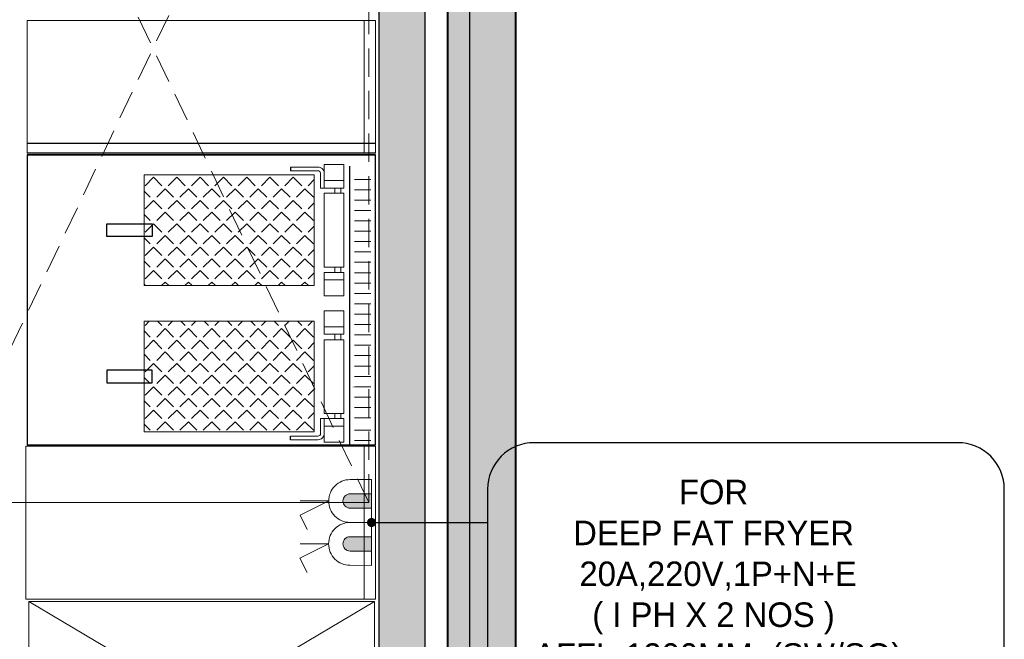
# Model space of a CAD drawing. Header units: millimetres. Extents: x 31882 to 271790, y -35693 to 24917.
# Tile 346 of 524: x 133635 to 135801, y 16752 to 18116. Entities that reach past the tile are written whole.
import ezdxf
from ezdxf import colors
from ezdxf.entities.mleader import LeaderData, LeaderLine
from ezdxf.math import Vec2, Vec3

# ---------------------------------------------------------------- set-up
doc = ezdxf.new("R2010")
doc.units = ezdxf.units.MM
doc.header["$MEASUREMENT"] = 0
doc.linetypes.add('( Dashed )', pattern=[0.75, 0.5, -0.25])
for name, color, linetype, lineweight in [('00 Structural', 2, 'Continuous', 25), ('02_Elevation 00', 8, 'Continuous', 9), ('CKD Equipments', 252, 'Continuous', 0), ('CKD-Electrical Point', 7, 'Continuous', 25), ('CKD-Electrical Text', 7, 'Continuous', 25), ('CKD-HOOD', 1, '( Dashed )', 15), ('WALL', 7, 'Continuous', 40)]:
    doc.layers.add(name, color=color, linetype=linetype, lineweight=lineweight)
doc.layers.add('xKAM-B3-01-Kitchen$0$A-FURN', color=8, linetype='Continuous')
doc.styles.add('CKD_Dimension Text', font='BOOKOS.TTF', dxfattribs={"height": 50})
doc.styles.add('I_NOTE', font='txt', dxfattribs={"height": 1.5})

# ---------------------------------------------------------------- blocks, each defined once
blk = doc.blocks.new('EQWRTYTREWERYTU')
at = {"layer": 'CKD-Electrical Point', "lineweight": 0}
blk.add_hatch(color=3, dxfattribs=at).paths.add_polyline_path([(5560326.378, 630073.103), (5560326.378, 630071.864), (5560328.236, 630071.864, 0.414214), (5560328.855, 630072.483, 0.414214), (5560328.236, 630073.103)])
at = {"layer": 'CKD-Electrical Point', "color": 3, "lineweight": 0}
for p, q in [((5560330.093, 630072.483), (5560332.57, 630072.483)), ((5560330.093, 630072.483), (5560332.57, 630071.245)), ((5560332.57, 630071.245), (5560331.951, 630070.007))]:
    blk.add_line(p, q, dxfattribs=at)
blk.add_lwpolyline([(5560326.378, 630070.626), (5560326.378, 630074.341), (5560328.236, 630074.341, -0.414214), (5560330.093, 630072.483), (5560330.093, 630072.483, -0.414214), (5560328.236, 630070.626), (5560326.378, 630070.626)], format="xyb", dxfattribs=at)
blk.add_lwpolyline([(5560326.378, 630071.864), (5560326.378, 630073.103), (5560328.236, 630073.103, -0.414214), (5560328.855, 630072.483, -0.414214), (5560328.236, 630071.864)], format="xyb", close=True, dxfattribs=at)
blk = doc.blocks.new('_Dot')
at = {"color": 0, "linetype": 'ByBlock', "lineweight": -2}
blk.add_line((-0.5, 0), (-1, 0), dxfattribs=at)
at = {"color": 0, "linetype": 'ByBlock', "const_width": 0.5}
blk.add_lwpolyline([(-0.25, 0, 1), (0.25, 0, 1)], format="xyb", close=True, dxfattribs=at)

msp = doc.modelspace()

# ---------------------------------------------------------------- hatches: boundary and pattern name
at = {"ltscale": 0.25}
h = msp.add_hatch(color=206, dxfattribs=at)
h.dxf.hatch_style = 1
h.paths.add_polyline_path([(134624.3, 16044.9), (134624.3, 15965), (134726.5, 15965), (134726.2, 22079.4), (134624.1, 22079.4), (134624.3, 16118.9)])
h = msp.add_hatch(color=206, dxfattribs=at)
h.dxf.hatch_style = 1
h.paths.add_polyline_path([(134425.1, 16044.8), (134425.1, 15965.4), (134526.7, 15965.4), (134526.7, 22045.7), (134425.1, 22045.7), (134425.1, 16118.4)])
at = {"ltscale": 0.25, "true_color": 0xadddf7}
h = msp.add_hatch(color=141, dxfattribs=at)
h.dxf.hatch_style = 1
h.paths.add_polyline_path([(134726.7, 22002.2), (134575.9, 22002.2), (134575.9, 15154.3), (134726.7, 15154.3)])
at = {"layer": 'xKAM-B3-01-Kitchen$0$A-FURN'}
h = msp.add_hatch(dxfattribs=at)
h.set_pattern_fill('ANGLE', color=256, scale=5.189936, angle=225, style=0)
h.set_pattern_definition([(225, (158511.78, 85211.44), (25.633827, -25.633827), [26.364877, -9.886829]), (315, (158511.78, 85211.44), (25.633827, 25.633827), [26.364877, -9.886829])])
h.paths.add_polyline_path([(134282.5, 17773.9), (134282.5, 17530.2), (133908.4, 17530.2), (133908.4, 17773.9)])
h.paths.add_polyline_path([(134282.5, 17208.4), (134282.5, 17452.1), (133908.4, 17452.1), (133908.4, 17208.4)])

# ---------------------------------------------------------------- linework, layer by layer
at = {"color": 0, "lineweight": 5}
for points in [[(134304.6, 17744.8), (134304.6, 17777.5, 0.429284), (134290.6, 17791.3), (134230.5, 17791.3)], [(134296.5, 17744.8), (134296.5, 17777.6, 0.437952), (134290.8, 17783.2), (134230.5, 17783.2)], [(134304.6, 17237.5), (134304.6, 17204.8, -0.429284), (134290.6, 17191), (134230.5, 17191)], [(134296.5, 17237.5), (134296.5, 17204.7, -0.437952), (134290.8, 17199), (134230.5, 17199)]]:
    msp.add_lwpolyline(points, format="xyb", dxfattribs=at)
for points in [[(134347.6, 17796.7), (134347.6, 17744.8), (134304.6, 17744.8), (134304.6, 17796.7)], [(134347.6, 17733.4), (134347.6, 17571.2), (134304.6, 17571.2), (134304.6, 17733.4)], [(134347.6, 17507.4), (134347.6, 17559.3), (134304.6, 17559.3), (134304.6, 17507.4)], [(134347.6, 17474.9), (134347.6, 17423), (134304.6, 17423), (134304.6, 17474.9)], [(134347.6, 17248.8), (134347.6, 17411), (134304.6, 17411), (134304.6, 17248.8)], [(134347.6, 17185.6), (134347.6, 17237.5), (134304.6, 17237.5), (134304.6, 17185.6)]]:
    msp.add_lwpolyline(points, close=True, dxfattribs=at)
for points in [[(134347.6, 17761.5), (134304.6, 17761.5)], [(134407.4, 17764.1), (134371.1, 17764.1)], [(134304.6, 17744.8), (134296.5, 17744.8)], [(134327.7, 17733.4), (134327.7, 17744.8)], [(134341.3, 17744.8), (134341.3, 17733.4)], [(134407.4, 17741.2), (134371.1, 17741.2)], [(134407.4, 17718.4), (134371.1, 17718.4)], [(134407.4, 17695.6), (134371.1, 17695.6)], [(134407.4, 17672.8), (134371.1, 17672.8)], [(134407.4, 17649.9), (134371.1, 17649.9)], [(134407.4, 17627.1), (134371.1, 17627.1)], [(134407.4, 17604.3), (134371.1, 17604.3)], [(134407.4, 17581.5), (134371.1, 17581.5)], [(134327.7, 17571.2), (134327.7, 17559.9)], [(134341.3, 17559.9), (134341.3, 17571.2)], [(134407.4, 17558.6), (134371.1, 17558.6)], [(134347.6, 17542.6), (134304.6, 17542.6)], [(134407.4, 17535.8), (134371.1, 17535.8)], [(134407.4, 17513), (134371.1, 17513)], [(134407.4, 17490.2), (134371.1, 17490.2)], [(134407.4, 17467.4), (134371.1, 17467.4)], [(134407.4, 17444.5), (134371.1, 17444.5)], [(134347.6, 17439.7), (134304.6, 17439.7)], [(134327.7, 17411), (134327.7, 17422.4)], [(134341.3, 17422.4), (134341.3, 17411)], [(134407.4, 17421.7), (134371.1, 17421.7)], [(134407.4, 17398.9), (134371.1, 17398.9)], [(134407.4, 17376.1), (134371.1, 17376.1)], [(134407.4, 17353.2), (134371.1, 17353.2)], [(134407.4, 17330.4), (134371.1, 17330.4)], [(134407.4, 17307.6), (134371.1, 17307.6)], [(134407.4, 17284.8), (134371.1, 17284.8)], [(134327.7, 17248.8), (134327.7, 17237.5)], [(134341.3, 17237.5), (134341.3, 17248.8)], [(134407.4, 17262), (134371.1, 17262)], [(134304.6, 17237.5), (134296.5, 17237.5)], [(134407.4, 17239.1), (134371.1, 17239.1)], [(134347.6, 17220.8), (134304.6, 17220.8)], [(134407.4, 17212), (134371.1, 17212)], [(134407.4, 17189.2), (134371.1, 17189.2)]]:
    msp.add_lwpolyline(points, dxfattribs=at)
msp.add_lwpolyline([(134368.5, 17307.4, 1), (134368.5, 17307, 1)], format="xyb", close=True, dxfattribs=at)
at = {"layer": '00 Structural', "ltscale": 0.25}
for points in [[(134726.5, 15965), (134726.2, 22079.4), (134624.1, 22079.4), (134624.1, 22077.8)], [(134526.7, 15965.4), (134526.7, 22045.7), (134425.1, 22045.7), (134425.1, 22044.1)], [(134624.1, 21924.5), (134624.3, 15965)], [(134425.1, 21891.7), (134425.1, 15965.4)]]:
    msp.add_lwpolyline(points, dxfattribs=at)
at = {"layer": '02_Elevation 00', "ltscale": 0.25}
for points in [[(134282.5, 17773.9), (134282.5, 17530.2), (133908.4, 17530.2), (133908.4, 17773.9)], [(134282.5, 17208.4), (134282.5, 17452.1), (133908.4, 17452.1), (133908.4, 17208.4)]]:
    msp.add_lwpolyline(points, close=True, dxfattribs=at)
at = {"layer": 'CKD Equipments'}
for p, q in [((134417.6, 18113.7, 905), (133651.3, 18113.7, 905)), ((133651.3, 18113.7), (133651.3, 17822)), ((134392.4, 17822), (134392.4, 18113.7)), ((134417.6, 18113.7), (134417.6, 17822)), ((134417.6, 17843.1), (134392.4, 17843.1)), ((134417.6, 17843.1), (134392.4, 17843.1)), ((133688.5, 17818), (134392.4, 17818)), ((133688.5, 17818), (134392.4, 17818)), ((134417.6, 17818), (133713.7, 17818)), ((134417.6, 17818), (133713.7, 17818))]:
    msp.add_line(p, q, dxfattribs=at)
at = {"layer": 'CKD Equipments', "ltscale": 0.25}
msp.add_lwpolyline([(134417.6, 16839.6), (133648.3, 16839.6), (133648.3, 17176.8), (134417.6, 17176.8), (134417.6, 16839.6), (134392.4, 16839.6), (134392.4, 17176.8)], dxfattribs=at)
at = {"layer": 'CKD Equipments'}
msp.add_lwpolyline([(133654.6, 16834.8), (134415.1, 16834.8), (134415.1, 16382.5), (133654.6, 16382.5), (133654.6, 16834.8), (134415.1, 16382.5), (133654.6, 16382.5), (134415.1, 16834.8)], dxfattribs=at)
at = {"layer": 'CKD-Electrical Text', "color": 7, "linetype": 'Continuous'}
msp.add_lwpolyline([(134664.2, 17082.2), (134664.2, 16566, 0.414214), (134766.4, 16463.8), (135699.1, 16463.8, 0.414214), (135801.3, 16566), (135801.3, 17082.2, 0.414214), (135699.1, 17184.4), (134766.4, 17184.4, 0.414214)], format="xyb", close=True, dxfattribs=at)
at = {"layer": 'CKD-HOOD', "color": 1, "linetype": '( Dashed )', "ltscale": 125}
msp.add_lwpolyline([(133453, 19052.6), (133453, 17052.6), (134403, 17052.6), (134403, 19052.6), (133453, 19052.6), (134403, 17052.6), (133453, 17052.6), (134403, 19052.6)], dxfattribs=at)
at = {"layer": 'WALL', "color": 2}
msp.add_lwpolyline([(134726.7, 22002.2), (134575.9, 22002.2), (134575.9, 15154.3), (134726.7, 15154.3)], close=True, dxfattribs=at)
at = {"layer": 'xKAM-B3-01-Kitchen$0$A-FURN'}
for p, q in [((134417.6, 17843.1), (133651.3, 17843.1)), ((134417.6, 17822), (133651.3, 17822)), ((133651.3, 17818), (134417.6, 17818)), ((134417.6, 17818), (133651.3, 17818)), ((134417.6, 17818), (133651.3, 17818))]:
    msp.add_line(p, q, dxfattribs=at)
for points in [[(134417.6, 17179.5), (134417.6, 17818), (133651.3, 17818), (133651.3, 17179.5), (134417.6, 17179.5)], [(134230.5, 17791.3), (134230.5, 17783.2)], [(134360.4, 17792.9), (134360.4, 17179.5)], [(134230.5, 17191), (134230.5, 17199)]]:
    msp.add_lwpolyline(points, dxfattribs=at)
for points in [[(133925.7, 17666.1), (133925.7, 17638), (133826.2, 17638), (133826.2, 17666.1)], [(133925.7, 17316.2), (133925.7, 17344.3), (133826.2, 17344.3), (133826.2, 17316.2)]]:
    msp.add_lwpolyline(points, close=True, dxfattribs=at)

# ---------------------------------------------------------------- block references
at = {"layer": 'CKD-Electrical Point', "color": 2, "lineweight": 50, "xscale": -25.4, "yscale": 25.4, "zscale": 25.4, "rotation": 359.857528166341}
for p in [(141326467.1, -16337923.9), (141326466.9, -16338018.3)]:
    msp.add_blockref('EQWRTYTREWERYTU', p, dxfattribs=at)

# ---------------------------------------------------------------- texts
at = {"layer": 'CKD-Electrical Text', "color": 4, "linetype": 'Continuous', "insert": (135161.4, 16850.4), "char_height": 54, "width": 1088.225, "attachment_point": 5, "style": 'CKD_Dimension Text'}
msp.add_mtext('{\\fCentury Gothic|b0|i0|c238|p34;\\C7;FOR \\P\\fCentury Gothic|b0|i0|c0|p34;DEEP FAT FRYER\\P 20\\fCentury Gothic|b0|i0|c238|p34;A,220V,1P+N+E \\P( I\\fCentury Gothic|b0|i0|c0|p34; \\fCentury Gothic|b0|i0|c238|p34;PH X\\fCentury Gothic|b0|i0|c0|p34; 2 \\fCentury Gothic|b0|i0|c238|p34;NO\\fCentury Gothic|b0|i0|c0|p34;S \\fCentury Gothic|b0|i0|c238|p34;) \\A1; \\P AFFL-\\fCentury Gothic|b0|i0|c0|p34;1200MM\\fCentury Gothic|b0|i0|c238|p34; \\fCentury Gothic|b0|i0|c0|p34; \\fCentury Gothic|b0|i0|c238|p34;(SW/SO)\\PMETAL CLAD FIXTURE}', dxfattribs=at)

# ---------------------------------------------------------------- leaders
at = {"ltscale": 0.25}
ml = msp.add_multileader_mtext('Standard', dxfattribs=at)
ml.set_content(' ', color=4, style='I_NOTE')
ml.set_leader_properties(color=256)
ml.set_arrow_properties(name='DOT')
ml.build(insert=Vec2(0, 0))
ml.multileader.update_dxf_attribs({"has_dogleg": 0, "text_right_attachment_type": 3, "dogleg_length": 3, "arrow_head_size": 20})
ctx = ml.context
ctx.base_point, ctx.char_height, ctx.arrow_head_size, ctx.landing_gap_size, ctx.plane_origin = Vec3(134664.2, 17008.7), 1.5, 20, 1, Vec3(134408.8, 17008.7)
ctx.right_attachment = 3
notes = []
notes.append((ctx, [(0, (1, 1, 0), (134661.2, 17008.7), (1, 0), 3, [(0, [(134408.8, 17008.7)], 0, [])])]))
ctx.mtext.insert, ctx.mtext.flow_direction = Vec3(134665.2, 17009.6), 5
for ctx, leaders in notes:
    for number, flags, end, landing, length, lines in leaders:
        leader = LeaderData()
        leader.index, (leader.has_last_leader_line, leader.has_dogleg_vector, leader.attachment_direction) = number, flags
        leader.last_leader_point, leader.dogleg_vector, leader.dogleg_length = Vec3(end), Vec3(landing), length
        for number, points, colour, breaks in lines:
            line = LeaderLine()
            line.index, line.vertices, line.color, line.breaks = number, Vec3.list(points), colors.encode_raw_color(colour), breaks
            leader.lines.append(line)
        ctx.leaders.append(leader)

doc.saveas('drawing.dxf')
